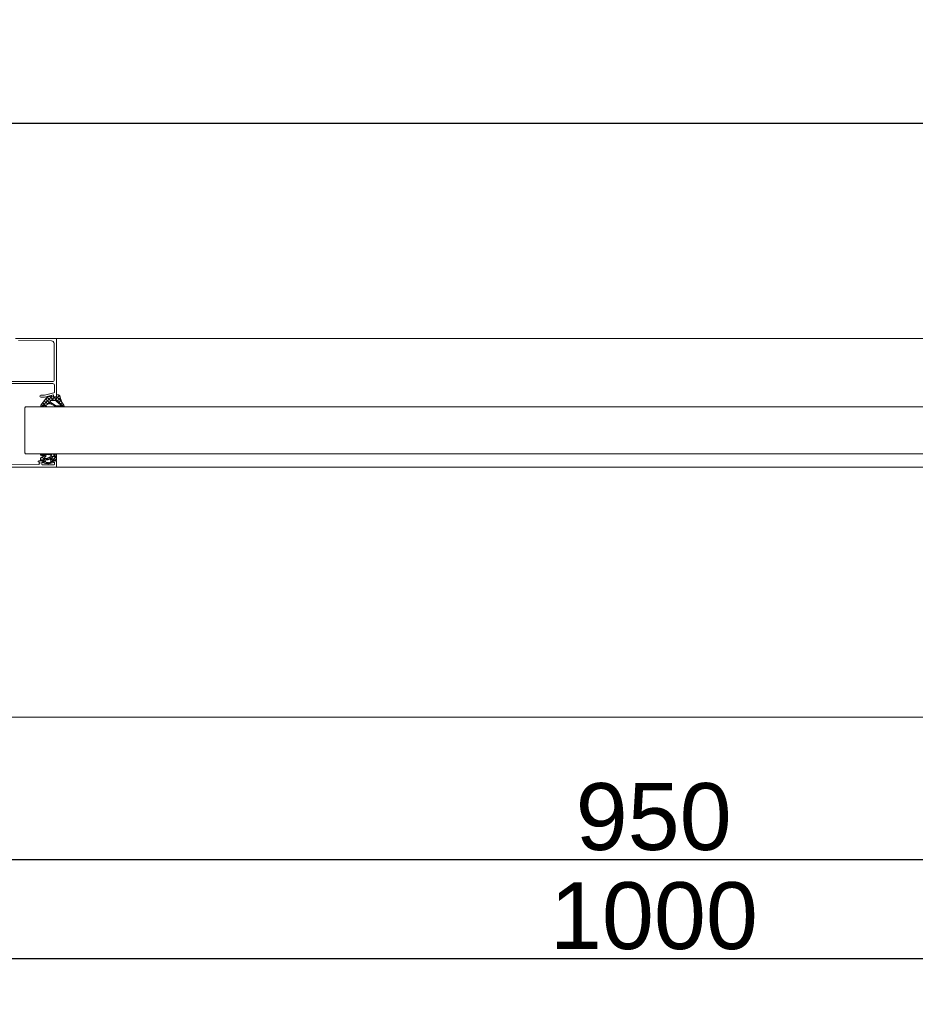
# Model space of a CAD drawing. Header units: millimetres. Extents: x 3652085 to 3778338, y -303702 to -273644.
# Tile 281 of 588: x 3710766 to 3711301, y -284784 to -284195. Entities that reach past the tile are written whole.
import ezdxf

# ---------------------------------------------------------------- set-up
doc = ezdxf.new("R2010")
doc.units = ezdxf.units.MM
doc.header["$PDMODE"] = 34
for name, pattern in [('DASHED', [0.75, 0.5, -0.25]), ('HIDDEN', [0.375, 0.25, -0.125]), ('HIDDEN2', [4.7625, 3.175, -1.5875])]:
    doc.linetypes.add(name, pattern=pattern)
doc.layers.add('ATTACHMT', color=7, linetype='Continuous')
doc.layers.add('DIM-03    (HAUSART)', color=111, linetype='Continuous', lineweight=5)
doc.layers.add('SECTION-SYMBOL-01    (HAUSART)', color=80, linetype='Continuous', lineweight=5)
doc.styles.add('1-20 Eng HA', font='arial.ttf', dxfattribs={"height": 40})
doc.dimstyles.new('1-20 Eng HA', dxfattribs={"dimtxt": 40, "dimasz": 16, "dimexe": 16, "dimexo": 5, "dimgap": 5, "dimtad": 1, "dimdec": 0, "dimlfac": -1, "dimzin": 0, "dimdsep": 46, "dimtxsty": '1-20 Eng HA', "dimblk": 'OBLIQUE', "dimcen": 0.09, "dimdle": 16, "dimclrd": 256, "dimclre": 256, "dimclrt": 256, "dimadec": 0, "dimazin": 0, "dimtfac": 1, "dimtdec": 0, "dimtofl": 0, "dimtmove": 0, "dimatfit": 3, "dimldrblk": 'OBLIQUE', "dimfxl": 1, "dimtolj": 1, "dimtzin": 0, "dimlwe": 0, "dimarcsym": 0})

# ---------------------------------------------------------------- blocks, each defined once
blk = doc.blocks.new('_Oblique')
at = {"color": 0, "linetype": 'ByBlock', "lineweight": -2}
blk.add_line((-0.5, -0.5), (0.5, 0.5), dxfattribs=at)
blk = doc.blocks.new('*D579')
at = {"layer": 'Defpoints', "color": 0, "lineweight": 0, "transparency": 16777216}
for p in [(3710669.41, -284504.79), (3711619.58, -284505.91), (3711619.58, -284696.98)]:
    blk.add_point(p, dxfattribs=at)
at = {"layer": 'DIM-03    (HAUSART)', "linetype": 'HIDDEN2', "lineweight": 0, "transparency": 16777216}
for p, q in [((3710669.41, -284509.79), (3710669.41, -284712.98)), ((3711619.58, -284510.91), (3711619.58, -284712.98))]:
    blk.add_line(p, q, dxfattribs=at)
at = {"layer": 'DIM-03    (HAUSART)', "lineweight": -2, "transparency": 16777216}
blk.add_line((3710653.41, -284696.98), (3711635.58, -284696.98), dxfattribs=at)
at = {"layer": 'DIM-03    (HAUSART)', "lineweight": -2, "transparency": 16777216, "xscale": 16, "yscale": 16, "zscale": 16, "rotation": 180}
blk.add_blockref('_Oblique', (3710669.41, -284696.98), dxfattribs=at)
at = {"layer": 'DIM-03    (HAUSART)', "lineweight": -2, "transparency": 16777216, "xscale": 16, "yscale": 16, "zscale": 16}
blk.add_blockref('_Oblique', (3711619.58, -284696.98), dxfattribs=at)
at = {"layer": 'DIM-03    (HAUSART)', "lineweight": 0, "transparency": 16777216, "insert": (3711144.5, -284671.55), "char_height": 40, "attachment_point": 5, "style": '1-20 Eng HA'}
blk.add_mtext('\\A1;950', dxfattribs=at)
blk = doc.blocks.new('*D580')
at = {"layer": 'Defpoints', "color": 0, "lineweight": 0, "transparency": 16777216}
for p in [(3710644.67, -284496.9), (3711644.57, -284495.08), (3711644.57, -284756.2)]:
    blk.add_point(p, dxfattribs=at)
at = {"layer": 'DIM-03    (HAUSART)', "linetype": 'HIDDEN2', "lineweight": 0, "transparency": 16777216}
for p, q in [((3711644.57, -284500.08), (3711644.57, -284772.2)), ((3710644.67, -284501.9), (3710644.67, -284772.2))]:
    blk.add_line(p, q, dxfattribs=at)
at = {"layer": 'DIM-03    (HAUSART)', "lineweight": -2, "transparency": 16777216}
blk.add_line((3710628.67, -284756.2), (3711660.57, -284756.2), dxfattribs=at)
at = {"layer": 'DIM-03    (HAUSART)', "lineweight": -2, "transparency": 16777216, "xscale": 16, "yscale": 16, "zscale": 16, "rotation": 180}
blk.add_blockref('_Oblique', (3710644.67, -284756.2), dxfattribs=at)
at = {"layer": 'DIM-03    (HAUSART)', "lineweight": -2, "transparency": 16777216, "xscale": 16, "yscale": 16, "zscale": 16}
blk.add_blockref('_Oblique', (3711644.57, -284756.2), dxfattribs=at)
at = {"layer": 'DIM-03    (HAUSART)', "lineweight": 0, "transparency": 16777216, "insert": (3711144.62, -284730.78), "char_height": 40, "attachment_point": 5, "style": '1-20 Eng HA'}
blk.add_mtext('\\A1;1000', dxfattribs=at)
blk = doc.blocks.new('W_02')
at = {"color": 252, "lineweight": 0}
for p, q in [((107.99, -5.37), (825.09, -5.37)), ((819.6, -42.98), (822.4, -40.17)), ((821.89, -42.7), (820.15, -40.95)), ((820.26, -40.35), (821.68, -38.92)), ((823.68, -42.51), (820.58, -39.42)), ((821.84, -42.7), (824.18, -40.37)), ((822.4, -39.27), (822, -38.86)), ((825.65, -42.51), (823.5, -40.37)), ((824, -42.51), (826.47, -40.04)), ((831.4, -46.3), (825.29, -40.18)), ((825.91, -42.57), (827.88, -40.61)), ((829.32, -42.24), (827.55, -40.48)), ((840.9, -46.37), (89.99, -46.37)), ((818.96, -45.67), (818.23, -44.94)), ((818.25, -46.3), (821.84, -42.7)), ((820.28, -45.02), (819.04, -43.79)), ((819.66, -46.37), (819.06, -45.77)), ((819.35, -43.22), (819.6, -42.98)), ((820.14, -42.91), (819.69, -42.47)), ((821.3, -44.07), (820.14, -42.91)), ((820.15, -46.37), (820.75, -45.77)), ((821.63, -46.37), (821.03, -45.77)), ((822.32, -43.12), (821.89, -42.7)), ((822.12, -46.37), (823, -45.48)), ((823.27, -46.05), (822.83, -45.6)), ((824.52, -45.33), (824.01, -44.81)), ((825.77, -44.61), (825.19, -44.02)), ((825.94, -44.51), (826.09, -44.37)), ((828.07, -44.94), (826.13, -43)), ((826.16, -44.29), (828.83, -41.62)), ((827.65, -44.77), (829.7, -42.73)), ((828.35, -46.04), (828.8, -45.6)), ((829.5, -46.37), (828.73, -45.6)), ((829.1, -45.3), (830.56, -43.83)), ((829.99, -46.37), (831.43, -44.93)), ((840.9, -46.37), (841.4, -46.87)), ((840.9, -46.37), (841.4, -46.87)), ((841.4, -46.87), (841.4, -73.87)), ((841.4, -46.87), (841.4, -73.87)), ((840.9, -74.37), (89.99, -74.37)), ((823.63, -75.26), (822.4, -76.49)), ((824.72, -78.37), (822.4, -76.05)), ((823.99, -75.52), (822.84, -74.37)), ((824.52, -74.37), (823.63, -75.26)), ((824.69, -76.22), (823.99, -75.52)), ((824.87, -76.14), (824.75, -76.26)), ((826.65, -74.37), (824.87, -76.14)), ((825.91, -75.32), (824.96, -74.37)), ((826.66, -76.47), (826.11, -77.03)), ((827.11, -74.4), (827.08, -74.37)), ((827.64, -74.93), (827.11, -74.4)), ((828.33, -74.8), (828.24, -74.9)), ((828.77, -74.37), (828.33, -74.8)), ((829.79, -75.47), (829.1, -76.15)), ((831.04, -76.34), (829.13, -78.25)), ((829.66, -74.82), (829.2, -74.37)), ((830.13, -75.29), (829.78, -74.94)), ((830.39, -74.87), (829.82, -75.43)), ((830.89, -74.37), (830.48, -74.78)), ((830.67, -75.29), (831.53, -74.43)), ((831.99, -75.03), (831.32, -74.37)), ((841.4, -73.87), (840.9, -74.37)), ((841.4, -73.87), (840.9, -74.37)), ((107.99, -82.37), (822.89, -82.37)), ((822.56, -78.33), (822.44, -78.21)), ((823.71, -77.3), (822.65, -78.36)), ((825.03, -78.11), (824.77, -78.37)), ((826.6, -80.25), (824.9, -78.55)), ((826.11, -77.03), (825.03, -78.11)), ((826.17, -77.7), (825.26, -76.79)), ((825.96, -79.29), (825.34, -79.92)), ((825.97, -79.29), (825.96, -79.29)), ((827.84, -79.54), (827.09, -80.29)), ((828.52, -77.93), (827.28, -76.69)), ((828.16, -77.09), (827.41, -77.85)), ((828.63, -80.16), (828, -79.53)), ((830.32, -79.73), (829.11, -78.52)), ((831.08, -78.37), (829.49, -76.78)), ((830.33, -79.17), (829.54, -79.96)), ((830.46, -79.17), (830.77, -79.47)), ((830.54, -79.66), (830.79, -79.41)), ((832.02, -77.48), (831.13, -78.37)), ((832.02, -77.18), (831.35, -76.52))]:
    blk.add_line(p, q, dxfattribs=at)
at = {"linetype": 'DASHED', "lineweight": 5, "ltscale": 50}
blk.add_lwpolyline([(7.58, 916.5, -0.413718), (916.51, -6.03, -0.413718)], format="xyb", dxfattribs=at)
at = {"color": 252, "lineweight": 0}
for points in [[(846.9, -5.37), (822.9, -5.37, 0.4142), (822.4, -5.87), (822.4, -40.07, 0.414214), (822.9, -40.57), (824.3, -40.57), (824.3, -39.17), (829.53, -40.57), (831.8, -40.57, 0.999985), (831.8, -39.37), (829.68, -39.37), (823.97, -37.84, -0.339968), (823.6, -37.35), (823.61, -33.37, -0.4137), (824.61, -32.37), (848.9, -32.37, -0.739503)], [(851.05, -31.17), (824.75, -31.17, -0.416011), (823.75, -30.16), (823.75, -30.16), (823.88, -8.33, -0.410062), (825.37, -6.83), (845.1, -6.68, -0.416523)], [(879.9, -82.37), (822.9, -82.37, -0.414214), (822.4, -81.87), (822.4, -79.07, -0.414214), (822.9, -78.57), (824.5, -78.57, -1), (824.5, -79.37), (823.6, -79.37), (823.6, -80.47, 0.414214), (824.1, -80.97), (830.7, -80.97, 0.414214), (831.2, -80.47), (831.2, -79.37), (830.3, -79.37, -1), (830.3, -78.57), (833, -78.57, -1), (833, -79.37), (832.4, -79.37), (832.4, -80.07, 0.414214), (832.9, -80.57), (833.4, -80.57), (833.4, -80.72), (853.61, -80.57, 0.412055)]]:
    blk.add_lwpolyline(points, format="xyb", dxfattribs=at)
for points in [[(820.25, -40.41, -0.073105), (819.46, -42.99, -0.073105), (817.97, -45.24, 0.611617), (818.58, -46.37), (822.13, -46.37, 0.135371), (823.03, -46.18), (826.03, -44.46, -0.600795), (826.78, -44.4, 0.039523), (830.01, -45.57), (828.72, -45.6, 0.98584), (828.73, -46.37), (831.06, -46.37, 0.588526), (831.71, -45.28), (828.33, -40.99, 0.170077), (827.86, -40.6), (825.71, -39.74, 0.46953), (825.44, -39.84), (825.24, -40.29, -0.327485), (825.1, -40.37), (822.6, -40.37, -0.417705), (822.4, -40.2), (822.4, -39, 0.496087), (822.16, -38.83), (821.22, -39.02, 0.281435), (820.48, -39.63), (820.26, -40.33), (820.25, -40.41)], [(822.64, -42.83, -0.353239), (823.12, -42.51), (825.65, -42.51, -0.527417), (826.11, -43.11), (825.93, -43.47, -0.120402), (825.78, -43.63), (822.97, -45.5, -0.199747), (822.13, -45.77), (818.9, -45.77), (818.89, -45.68), (819.24, -45.62, 0.133794), (820.11, -45.17), (822.64, -42.83)], [(831.35, -74.37), (822.7, -74.37, 0.198913), (822.49, -74.46, 0.198913), (822.4, -74.67), (822.4, -78.07, 0.414214), (822.7, -78.37), (824.8, -78.37, -0.414214), (824.9, -78.47), (824.9, -78.87, -0.414214), (824.6, -79.17), (824.38, -79.17, 0.665155), (824.24, -79.51), (826.12, -80.21), (827.17, -80.3, 0.037416), (828.16, -80.21), (829.01, -80.12), (830.61, -79.64, 0.217158), (830.74, -79.53), (830.78, -79.45, 0.544925), (830.59, -79.17), (830.2, -79.17, -0.414214), (829.9, -78.87), (829.9, -78.47, -0.414214), (830, -78.37), (831.72, -78.37, 0.414214), (832.02, -78.07), (832.02, -77.09, 0.264132), (831.87, -76.83), (829.82, -75.61, -0.587695), (829.83, -75.43), (830.04, -75.32, -0.120185), (830.18, -75.29), (831.26, -75.29, 0.056618), (831.33, -75.28), (831.79, -75.17, 0.685292), (831.87, -74.62), (831.5, -74.41), (831.35, -74.37)], [(824.49, -77.42), (824.07, -77.42, -0.414214), (823.47, -76.82), (823.47, -76.26, -0.141814), (823.5, -76.15), (823.52, -76.12, -0.209904), (823.79, -75.94), (824.03, -75.89, -0.204901), (824.34, -75.96), (825.08, -76.51, -0.153119), (825.23, -76.7), (825.29, -76.89, -0.515891), (824.91, -77.42), (824.49, -77.42)], [(828.56, -74.88), (830.71, -74.77), (830.73, -74.82), (829.24, -75.01, 0.095683), (829.14, -75.04), (828.91, -75.16, 0.273211), (828.76, -75.43), (828.76, -75.75, 0.243176), (828.89, -76), (829.32, -76.31, -0.195639), (829.44, -76.5), (829.49, -76.74, -0.468397), (829.19, -77.1), (828.22, -77.1, -0.118373), (827.95, -77.03), (826.98, -76.54, 0.118373), (826.71, -76.47), (826.14, -76.47, -0.414214), (825.84, -76.17), (825.84, -75.59, -0.399031), (826.41, -74.99), (828.56, -74.88)], [(827.04, -77.68), (827.49, -77.88, 0.103917), (827.73, -77.93), (828.83, -77.93, -0.439256), (829.13, -78.26), (829.07, -79.04, -0.321894), (828.84, -79.31), (828.19, -79.52), (827.33, -79.57), (826.16, -79.46, -0.142395), (825.98, -79.32, -0.142395), (825.91, -79.11), (825.86, -78.79, -0.11993), (825.87, -78.65), (826.18, -77.67, -0.446268), (826.58, -77.48), (827.04, -77.68)]]:
    blk.add_lwpolyline(points, format="xyb", close=True, dxfattribs=at)

msp = doc.modelspace()

# ---------------------------------------------------------------- linework, layer by layer
at = {"color": 7, "linetype": 'Continuous', "lineweight": 0}
msp.add_line((3710669.67, -284611.9, -322634.12), (3711619.84, -284611.9, -322634.12), dxfattribs=at)
at = {"layer": 'ATTACHMT', "color": 7}
msp.add_line((3710644.67, -284256.85, -322634.12), (3711527.7, -284256.85, -322634.12), dxfattribs=at)
at = {"layer": 'SECTION-SYMBOL-01    (HAUSART)', "linetype": 'HIDDEN', "ltscale": 200, "elevation": -142634.12}
msp.add_lwpolyline([(3711211.73, -285044.9, 0, 0, 0), (3711211.73, -283268.83, 21.19, 21.19, 0), (3711142.22, -283268.83, 0, 0, 0)], format="xyseb", dxfattribs=at)

# ---------------------------------------------------------------- block references
at = {"linetype": 'DASHED', "lineweight": 5, "ltscale": 0.5, "xscale": -1}
msp.add_blockref('W_02', (3711610.07, -284380.05, -322634.12), dxfattribs=at)

# ---------------------------------------------------------------- dimensions: what is measured, and where the dimension line sits
at = {"layer": 'DIM-03    (HAUSART)', "lineweight": 0}
for base, p1, p2, picture, middle in [((3711644.57, -284756.2, -322634.12), (3710644.67, -284496.9, -322634.12), (3711644.57, -284495.08, -322634.12), '*D580', (3711144.62, -284730.78, -322634.12)), ((3711619.58, -284696.98, -322634.12), (3710669.41, -284504.79, -322634.12), (3711619.58, -284505.91, -322634.12), '*D579', (3711144.5, -284671.55, -322634.12))]:
    dim = msp.add_linear_dim(base=base, p1=p1, p2=p2, dimstyle='1-20 Eng HA', dxfattribs=at)
    dim.commit()
    dim.dimension.update_dxf_attribs({"geometry": picture, "text_midpoint": middle})

doc.saveas('drawing.dxf')
